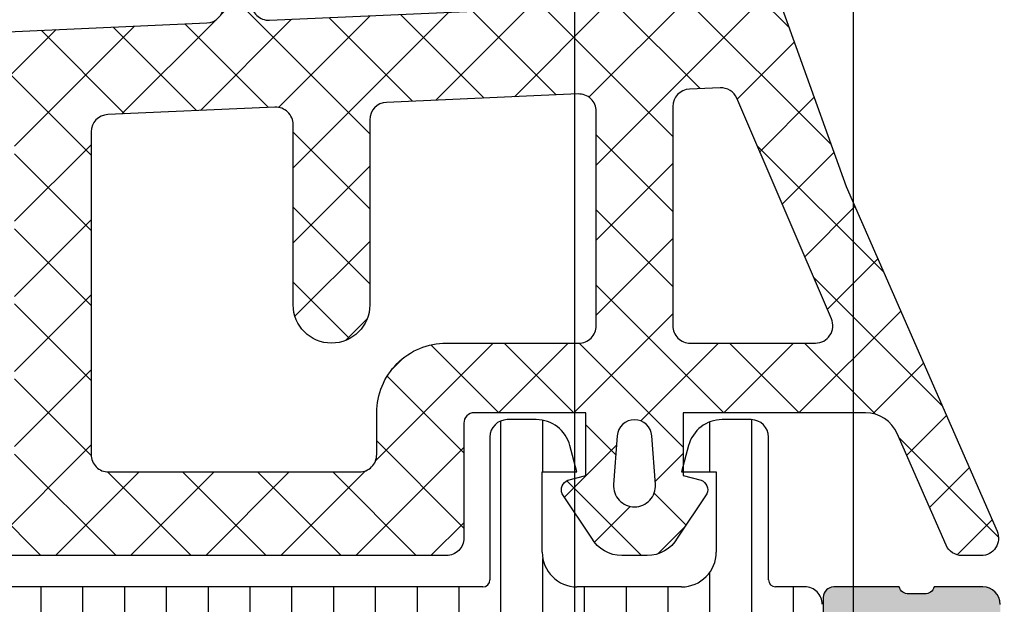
# Model space of a CAD drawing. Header units: millimetres. Extents: x 373037 to 682063, y 76092 to 274210.
# Tile 522 of 552: x 681566 to 681594, y 269867 to 269884. Entities that reach past the tile are written whole.
import ezdxf

# ---------------------------------------------------------------- set-up
doc = ezdxf.new("R2010")
doc.units = ezdxf.units.MM
doc.header["$LTSCALE"] = 100
doc.layers.add('PUDORYS', color=253, linetype='CONTINUOUS')

msp = doc.modelspace()

# ---------------------------------------------------------------- hatches: boundary and pattern name
at = {"layer": 'PUDORYS', "true_color": 0x939598}
h = msp.add_hatch(color=252, dxfattribs=at)
edge = h.paths.add_edge_path()
edge.add_arc((681603.9562517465, 269912.6542703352), 0.5000674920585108, 0.007732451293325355, 89.99226754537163)
edge.add_line((681603.9563192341, 269913.1543378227), (681599.9563192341, 269913.1543378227))
edge.add_arc((681599.9563867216, 269912.6542703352), 0.5000674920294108, 90.0077324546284, 179.9922675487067)
edge.add_line((681599.4563192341, 269912.6543378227), (681599.4563192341, 269911.3542889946))
edge.add_arc((681599.9563561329, 269911.3543258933), 0.500036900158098, 180.0042279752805, 269.9957720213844)
edge.add_line((681599.9563192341, 269910.8542889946), (681600.4563192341, 269910.8542889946))
edge.add_line((681600.4563192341, 269910.8542889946), (681600.4563192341, 269911.8542889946))
edge.add_line((681600.4563192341, 269911.8542889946), (681601.9563192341, 269911.8542889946))
edge.add_arc((681601.9563562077, 269910.8543259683), 0.9999630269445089, -0.0021185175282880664, 90.0021185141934, ccw=False)
edge.add_line((681602.9563192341, 269910.8542889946), (681602.9563192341, 269906.8542889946))
edge.add_arc((681601.9562423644, 269906.8543658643), 1.000076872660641, 270.0044039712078, 359.9955960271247, ccw=False)
edge.add_line((681601.9563192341, 269905.8542889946), (681600.4563192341, 269905.8542889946))
edge.add_line((681600.4563192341, 269905.8542889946), (681600.4563192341, 269906.8542889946))
edge.add_line((681600.4563192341, 269906.8542889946), (681599.9563192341, 269906.8542889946))
edge.add_arc((681599.9562617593, 269906.3543464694), 0.4999425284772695, 89.99341311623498, 180.0065868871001)
edge.add_line((681599.4563192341, 269906.3542889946), (681599.4563192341, 269903.5543012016))
edge.add_arc((681599.9563192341, 269903.5543012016), 0.5, 180, 270)
edge.add_line((681599.9563192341, 269903.0543012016), (681600.156319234, 269903.0543012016))
edge.add_arc((681600.156319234, 269903.5543012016), 0.5, 270, 360)
edge.add_line((681600.656319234, 269903.5543012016), (681600.656319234, 269904.0543012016))
edge.add_arc((681601.1563543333, 269904.0542661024), 0.5000351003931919, 90.00402178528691, 179.995978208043, ccw=False)
edge.add_line((681601.156319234, 269904.5543012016), (681601.9563222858, 269904.5543012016))
edge.add_arc((681601.9563057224, 269904.0542846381), 0.5000165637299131, 0.0018979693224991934, 89.99810203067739, ccw=False)
edge.add_line((681602.4563222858, 269904.0543012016), (681602.4563222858, 269872.7543073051))
edge.add_line((681602.4563222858, 269872.7543073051), (681602.0239256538, 269866.7158496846))
edge.add_arc((681601.0247059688, 269866.7543057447), 0.9999594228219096, 270.00000000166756, 357.79599713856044, ccw=False)
edge.add_line((681601.0247059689, 269865.7543463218), (681594.3562537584, 269865.7543463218))
edge.add_arc((681594.3562537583, 269866.2543463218), 0.5, 180, 270, ccw=False)
edge.add_line((681593.8562537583, 269866.2543463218), (681593.8562537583, 269867.1543463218))
edge.add_arc((681593.3562537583, 269867.1543463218), 0.5, 0, 90)
edge.add_line((681593.3562537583, 269867.6543463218), (681591.9562522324, 269867.6543463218))
edge.add_arc((681591.6887316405, 269867.7331827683), 0.2788950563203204, 268.8354106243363, 343.58012358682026, ccw=False)
edge.add_line((681591.6830632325, 269867.4543453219), (681591.2294692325, 269867.4543453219))
edge.add_arc((681591.223808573, 269867.7332134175), 0.2789255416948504, 196.4245945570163, 271.16287008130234, ccw=False)
edge.add_line((681590.9562652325, 269867.6543463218), (681589.0762542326, 269867.6543463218))
edge.add_arc((681589.0762542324, 269867.3543463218), 0.3000000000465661, 89.99999999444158, 179.9999999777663)
edge.add_line((681588.7762542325, 269867.3543463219), (681588.7762542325, 269866.3743720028))
edge.add_arc((681589.0762542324, 269866.3743720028), 0.2999999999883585, 180, 270.0000000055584)
edge.add_line((681589.0762542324, 269866.0743720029), (681591.8362522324, 269866.0743720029))
edge.add_arc((681591.8362522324, 269865.9543720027), 0.1200000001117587, 0, 89.999999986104, ccw=False)
edge.add_line((681591.9562522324, 269865.9543720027), (681591.9562522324, 269861.6543463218))
edge.add_arc((681591.4562522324, 269861.6543463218), 0.5, 270.0000000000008, 360, ccw=False)
edge.add_line((681591.4562522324, 269861.1543463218), (681590.7562522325, 269861.1543463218))
edge.add_line((681590.7562522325, 269861.1543463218), (681588.3634319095, 269862.5358417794))
edge.add_arc((681588.2943720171, 269862.4162265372), 0.1381197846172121, 59.99999999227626, 180)
edge.add_line((681588.1562522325, 269862.4162265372), (681588.1562522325, 269858.6543463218))
edge.add_arc((681586.1562522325, 269858.6543463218), 2, 270.0000000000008, 360, ccw=False)
edge.add_line((681586.1562522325, 269856.6543463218), (681585.5882568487, 269856.6543463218))
edge.add_arc((681585.5882568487, 269856.1543463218), 0.5, 89.9999999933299, 124.4790717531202)
edge.add_arc((681588.1357301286, 269852.4448477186), 4.999999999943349, 124.4790717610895, 174.6507719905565)
edge.add_arc((681583.2943788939, 269852.8924661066), 0.1381197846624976, 172.2975625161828, 299.9999999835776)
edge.add_line((681583.3634387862, 269852.7728508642), (681585.7562591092, 269854.1543463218))
edge.add_line((681585.7562591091, 269854.1543463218), (681586.4562591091, 269854.1543463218))
edge.add_arc((681586.4562591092, 269853.6543463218), 0.5, 0, 90, ccw=False)
edge.add_line((681586.9562591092, 269853.6543463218), (681586.9562591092, 269849.3543206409))
edge.add_arc((681586.8362591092, 269849.3543206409), 0.1199999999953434, 270.0000000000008, 360, ccw=False)
edge.add_line((681586.8362591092, 269849.2343206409), (681584.0762611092, 269849.2343206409))
edge.add_arc((681584.0762611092, 269848.9343206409), 0.3000000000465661, 90.00000000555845, 180)
edge.add_line((681583.7762611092, 269848.9343206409), (681583.7762611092, 269847.9543463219))
edge.add_arc((681584.0762611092, 269847.9543463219), 0.3000000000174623, 180, 269.9999999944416)
edge.add_line((681584.0762611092, 269847.6543463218), (681585.9562721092, 269847.6543463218))
edge.add_arc((681586.2238154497, 269847.5754792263), 0.278925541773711, 88.83712994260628, 163.5754054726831, ccw=False)
edge.add_line((681586.2294761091, 269847.8543473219), (681586.6830701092, 269847.8543473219))
edge.add_arc((681586.6887385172, 269847.5755098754), 0.278895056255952, 16.4198763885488, 91.16458936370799, ccw=False)
edge.add_line((681586.9562591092, 269847.6543463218), (681589.9563175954, 269847.6543463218))
edge.add_line((681589.9563175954, 269847.6543463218), (681590.6564204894, 269848.3544186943))
edge.add_line((681590.6564204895, 269848.3544186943), (681590.6564204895, 269848.9544247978))
edge.add_line((681590.6564204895, 269848.9544247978), (681589.056414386, 269848.9544247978))
edge.add_arc((681589.0564238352, 269849.4544342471), 0.5000094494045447, 180.0010827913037, 269.9989172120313, ccw=False)
edge.add_line((681588.556414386, 269849.4544247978), (681588.556414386, 269849.8498528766))
edge.add_arc((681589.0564143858, 269849.8498528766), 0.4999999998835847, 165.0000000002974, 180, ccw=False)
edge.add_line((681588.5734514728, 269849.9792623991), (681588.9576602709, 269851.4131491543))
edge.add_arc((681589.9235860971, 269851.1543301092), 0.9999999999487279, 89.99999999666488, 165.0000000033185, ccw=False)
edge.add_line((681589.9235860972, 269852.1543301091), (681595.6564082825, 269852.1543301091))
edge.add_line((681595.6564082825, 269852.1543301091), (681595.6564082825, 269848.9544247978))
edge.add_line((681595.6564082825, 269848.9544247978), (681594.8564204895, 269848.9544247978))
edge.add_line((681594.8564204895, 269848.9544247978), (681594.8564204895, 269848.3544186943))
edge.add_line((681594.8564204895, 269848.3544186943), (681596.0688533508, 269847.6544370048))
edge.add_line((681596.0688533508, 269847.6544370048), (681597.1564082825, 269847.6544370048))
edge.add_line((681597.1564082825, 269847.6544370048), (681597.1564082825, 269862.6543463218))
edge.add_arc((681597.6564082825, 269862.6543463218), 0.5, 90, 180, ccw=False)
edge.add_line((681597.6564082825, 269863.1543463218), (681603.4563192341, 269863.1543463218))
edge.add_arc((681603.4563192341, 269864.1543463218), 1, 270, 360)
edge.add_line((681604.4563192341, 269864.1543463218), (681604.4563192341, 269912.6543378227))
edge = h.paths.add_edge_path(flags=16)
edge.add_line((681594.8564204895, 269853.7543301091), (681590.4564204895, 269853.7543301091))
edge.add_arc((681590.4564204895, 269854.2543301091), 0.5, 180, 270, ccw=False)
edge.add_line((681589.9564204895, 269854.2543301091), (681589.9564204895, 269858.6543301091))
edge.add_arc((681590.4564204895, 269858.6543301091), 0.5, 90, 180, ccw=False)
edge.add_line((681590.4564204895, 269859.1543301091), (681594.8564204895, 269859.1543301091))
edge.add_arc((681594.8564204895, 269858.6543301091), 0.5, 0, 90, ccw=False)
edge.add_line((681595.3564204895, 269858.6543301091), (681595.3564204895, 269854.2543301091))
edge.add_arc((681594.8564204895, 269854.2543301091), 0.5, 270.0000000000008, 360, ccw=False)
h = msp.add_hatch(dxfattribs=at)
h.set_pattern_fill('ANSI37', color=252, scale=0.48, angle=180, style=0)
h.set_pattern_definition([(225, (681579.4563192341, 269872.6543378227), (1.077630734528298, -1.077630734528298), []), (315, (681579.4563192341, 269872.6543378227), (1.077630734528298, 1.077630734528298), [])])
edge = h.paths.add_edge_path(flags=16)
edge.add_line((681582.8575962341, 269871.9900438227), (681582.7578522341, 269870.5971898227))
edge.add_arc((681583.3563191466, 269870.5543323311), 0.5999995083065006, 175.9039194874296, 270.0000083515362)
edge.add_arc((681583.3563193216, 269870.5543323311), 0.5999995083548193, 269.9999916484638, 364.0960805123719)
edge.add_line((681583.9547862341, 269870.5971898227), (681583.8550422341, 269871.9900438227))
edge.add_arc((681583.356319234, 269871.9543293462), 0.5000001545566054, 4.096064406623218, 175.903935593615)
edge = h.paths.add_edge_path(flags=16)
edge.add_arc((681584.9563158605, 269875.1543374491), 0.4999996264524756, 179.9999571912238, 270.0000428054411)
edge.add_line((681584.9563162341, 269874.6543378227), (681588.550001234, 269874.6543378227))
edge.add_arc((681588.5500012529, 269875.1543381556), 0.5000003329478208, 269.9999978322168, 383.2180265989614)
edge.add_line((681589.009507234, 269875.3514538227), (681586.293629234, 269881.6825558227))
edge.add_arc((681585.8341238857, 269881.485439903), 0.4999998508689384, 23.21808179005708, 92.50011063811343)
edge.add_line((681585.812313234, 269881.9849638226), (681584.934506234, 269881.9466378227))
edge.add_arc((681584.9563157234, 269881.4471142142), 0.4999994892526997, 92.49997911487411, 180.0000448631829)
edge.add_line((681584.4563162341, 269881.4471138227), (681584.4563162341, 269875.1543378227))
edge = h.paths.add_edge_path(flags=16)
edge.add_line((681559.402397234, 269880.5624998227), (681555.253727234, 269871.6656468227))
edge.add_arc((681555.706880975, 269871.4543376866), 0.4999998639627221, 154.9999920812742, 270.0000296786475)
edge.add_line((681555.7068812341, 269870.9543378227), (681565.056316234, 269870.9543378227))
edge.add_arc((681565.0563166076, 269871.4543374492), 0.4999996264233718, 269.9999571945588, 360.0000428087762)
edge.add_line((681565.556316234, 269871.4543378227), (681565.556316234, 269880.5782608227))
edge.add_arc((681565.0563161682, 269880.5782606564), 0.5000000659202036, 1.904982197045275e-05, 92.50002724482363)
edge.add_line((681565.0345062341, 269881.0777848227), (681559.8337422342, 269880.8507148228))
edge.add_arc((681559.8555519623, 269880.3511894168), 0.5000012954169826, 92.49999748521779, 154.9999080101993)
edge = h.paths.add_edge_path(flags=16)
edge.add_arc((681568.2563158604, 269871.4543374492), 0.4999996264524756, 179.9999571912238, 270.0000428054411)
edge.add_line((681568.256316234, 269870.9543378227), (681575.4563162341, 269870.9543378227))
edge.add_arc((681575.4563166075, 269871.4543374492), 0.4999996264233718, 269.9999571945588, 360.0000428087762)
edge.add_line((681575.9563162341, 269871.4543378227), (681575.9563162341, 269872.6543378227))
edge.add_arc((681577.9563147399, 269872.6543393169), 1.999998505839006, 89.99995719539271, 180.0000428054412, ccw=False)
edge.add_line((681577.9563162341, 269874.6543378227), (681581.7563162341, 269874.6543378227))
edge.add_arc((681581.7563166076, 269875.1543374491), 0.4999996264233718, 269.9999571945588, 360.0000428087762)
edge.add_line((681582.256316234, 269875.1543378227), (681582.256316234, 269881.3073988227))
edge.add_arc((681581.7563161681, 269881.3073986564), 0.5000000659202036, 1.906316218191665e-05, 92.50002724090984)
edge.add_line((681581.7345062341, 269881.8069228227), (681576.2345062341, 269881.5667878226))
edge.add_arc((681576.2563157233, 269881.0672642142), 0.4999994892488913, 92.49997910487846, 180.0000448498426)
edge.add_line((681575.756316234, 269881.0672638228), (681575.756316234, 269875.7543378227))
edge.add_arc((681574.656316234, 269875.7543378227), 1.100000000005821, 180.0000000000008, 360, ccw=False)
edge.add_line((681573.556316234, 269875.7543378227), (681573.556316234, 269880.9275488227))
edge.add_arc((681573.0563161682, 269880.9275486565), 0.5000000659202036, 1.904982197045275e-05, 92.50002724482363)
edge.add_line((681573.0345062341, 269881.4270728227), (681568.2345062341, 269881.2174998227))
edge.add_arc((681568.2563157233, 269880.7179762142), 0.4999994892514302, 92.49997911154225, 180.0000448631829)
edge.add_line((681567.756316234, 269880.7179758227), (681567.756316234, 269871.4543378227))
edge = h.paths.add_edge_path()
edge.add_line((681553.043263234, 269872.8407948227), (681557.141112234, 269881.6286608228))
edge.add_ellipse((681559.8600376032, 269880.3608033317), major_axis=(-3.000002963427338, 0), ratio=1, start_angle=272.5000588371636, end_angle=334.9999693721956, ccw=False)
edge.add_line((681559.729176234, 269883.3579508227), (681560.378126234, 269883.3862848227))
edge.add_ellipse((681560.3563167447, 269883.8858084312), major_axis=(-0.4999994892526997, 0), ratio=1, start_angle=92.4999791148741, end_angle=180.0000448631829)
edge.add_line((681560.856316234, 269883.8858088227), (681560.856316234, 269884.8543378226))
edge.add_ellipse((681560.9563161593, 269884.8543378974), major_axis=(-0.09999992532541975, 0), ratio=1, start_angle=-90.00004278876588, end_angle=4.28221164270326e-05, ccw=False)
edge.add_line((681560.9563162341, 269884.9543378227), (681561.556316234, 269884.9543378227))
edge.add_ellipse((681561.5563163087, 269884.8543378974), major_axis=(-0.09999992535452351, 0), ratio=1, start_angle=179.9999571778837, end_angle=270.0000427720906, ccw=False)
edge.add_line((681561.656316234, 269884.8543378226), (681561.656316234, 269883.9512998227))
edge.add_ellipse((681562.1563162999, 269883.9512999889), major_axis=(-0.5000000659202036, 0), ratio=1, start_angle=1.904982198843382e-05, end_angle=92.5000272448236)
edge.add_line((681562.1781262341, 269883.4517758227), (681571.0784202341, 269883.8456138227))
edge.add_ellipse((681571.0563161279, 269884.3451250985), major_axis=(-0.5000001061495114, 0), ratio=1, start_angle=92.53376922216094, end_angle=180.0000829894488)
edge.add_line((681571.556316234, 269884.3451258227), (681571.556316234, 269884.9543378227))
edge.add_ellipse((681571.6563161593, 269884.9543378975), major_axis=(-0.09999992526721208, 0), ratio=1, start_angle=-90.00004280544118, end_angle=4.28221164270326e-05, ccw=False)
edge.add_line((681571.656316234, 269885.0543378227), (681572.256316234, 269885.0543378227))
edge.add_ellipse((681572.2563163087, 269884.9543378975), major_axis=(-0.09999992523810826, 0), ratio=1, start_angle=179.9999571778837, end_angle=270.0000428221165, ccw=False)
edge.add_line((681572.356316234, 269884.9543378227), (681572.356316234, 269884.4247758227))
edge.add_ellipse((681572.8563167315, 269884.4247755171), major_axis=(-0.5000004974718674, 0), ratio=1, start_angle=-3.50180249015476e-05, end_angle=92.53369800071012)
edge.add_line((681572.8784202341, 269883.9252638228), (681584.4186452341, 269884.4359198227))
edge.add_ellipse((681584.3968357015, 269884.9354444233), major_axis=(-0.5000004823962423, 0), ratio=1, start_angle=92.49997908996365, end_angle=183.2170573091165)
edge.add_line((681584.8960482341, 269884.9635038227), (681584.607485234, 269890.0972468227))
edge.add_ellipse((681584.197067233, 269889.9816913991), major_axis=(-0.4263754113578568, 0), ratio=1, start_angle=195.7248544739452, end_angle=339.2410276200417)
edge.add_line((681583.798372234, 269890.1328148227), (681583.799612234, 269889.9002118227))
edge.add_line((681583.7996122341, 269889.9002118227), (681584.0977502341, 269888.0176328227))
edge.add_line((681584.0977502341, 269888.0176328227), (681583.6973242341, 269885.1683478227))
edge.add_ellipse((681583.4002436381, 269885.2100984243), major_axis=(-0.2999999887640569, 0), ratio=1, start_angle=55.4022536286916, end_angle=172.0002559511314, ccw=False)
edge.add_ellipse((681584.9333570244, 269887.4326695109), major_axis=(-3.000047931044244, 0), ratio=1, start_angle=-18.00842457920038, end_angle=55.4023587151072, ccw=False)
edge.add_line((681582.0802782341, 269888.3601548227), (681582.7138542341, 269890.6150458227))
edge.add_ellipse((681583.4890667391, 269890.4541162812), major_axis=(-0.791740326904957, 0), ratio=1, start_angle=276.7983462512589, end_angle=348.2723102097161, ccw=False)
edge.add_line((681583.3953442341, 269891.2402898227), (681584.4535542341, 269891.2415108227))
edge.add_ellipse((681584.3244299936, 269890.0624245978), major_axis=(-1.186135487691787, 0), ratio=1, start_angle=198.655576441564, end_angle=263.75032184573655, ccw=False)
edge.add_line((681585.4482442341, 269890.4418438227), (681586.5425772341, 269887.2005038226))
edge.add_line((681586.5425772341, 269887.2005038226), (681589.4323552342, 269879.1507088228))
edge.add_line((681589.432355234, 269879.1507088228), (681593.765164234, 269869.2528318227))
edge.add_ellipse((681593.3061552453, 269869.0545617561), major_axis=(-0.5000002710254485, 0), ratio=1, start_angle=90.06657638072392, end_angle=203.3620494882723, ccw=False)
edge.add_line((681593.3067362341, 269868.5545618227), (681592.760035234, 269868.5539268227))
edge.add_ellipse((681592.7594549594, 269869.0539269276), major_axis=(-0.5000004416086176, 0), ratio=1, start_angle=23.920824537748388, end_angle=90.06649452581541, ccw=False)
edge.add_line((681592.302401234, 269868.8511898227), (681590.900645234, 269872.0551928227))
edge.add_ellipse((681589.9845041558, 269871.6543384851), major_axis=(-0.9999993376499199, 0), ratio=1, start_angle=203.631614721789, end_angle=270.000052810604)
edge.add_line((681589.984503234, 269872.6543378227), (681584.756561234, 269872.6543378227))
edge.add_line((681584.756561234, 269872.6543378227), (681584.7565522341, 269870.8548588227))
edge.add_line((681584.7565522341, 269870.8548588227), (681585.2713532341, 269870.7169168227))
edge.add_ellipse((681585.1565879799, 269870.4397628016), major_axis=(-0.2999756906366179, 0), ratio=1, start_angle=157.4964333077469, end_angle=247.5062997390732, ccw=False)
edge.add_line((681585.4337222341, 269870.3249498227), (681584.5845552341, 269869.0548228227))
edge.add_ellipse((681583.7186910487, 269869.5545435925), major_axis=(-0.9997207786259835, 0), ratio=1, start_angle=89.99238815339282, end_angle=150.0092393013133, ccw=False)
edge.add_line((681583.718558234, 269868.5548228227), (681582.994197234, 269868.5548538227))
edge.add_ellipse((681582.9944052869, 269869.5545916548), major_axis=(-0.9997378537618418, 0), ratio=1, start_angle=29.991324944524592, end_angle=89.98807632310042, ccw=False)
edge.add_line((681582.1285312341, 269869.0548538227), (681581.2793642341, 269870.3249498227))
edge.add_ellipse((681581.5565117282, 269870.4397617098), major_axis=(-0.2999875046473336, 0), ratio=1, start_angle=-67.50139619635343, end_angle=22.502406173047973, ccw=False)
edge.add_line((681581.441718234, 269870.7169168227), (681581.956534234, 269870.8548888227))
edge.add_line((681581.9565342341, 269870.8548888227), (681581.9565422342, 269872.6543378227))
edge.add_line((681581.956542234, 269872.6543378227), (681578.7563152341, 269872.6543378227))
edge.add_ellipse((681578.7563150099, 269872.3543380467), major_axis=(-0.2999997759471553, 0), ratio=1, start_angle=-90.00004280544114, end_angle=4.279988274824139e-05)
edge.add_line((681578.4563152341, 269872.3543378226), (681578.4563152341, 269869.0543418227))
edge.add_ellipse((681577.9563156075, 269869.0543414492), major_axis=(-0.4999996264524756, 0), ratio=1, start_angle=89.99995719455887, end_angle=180.0000428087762, ccw=False)
edge.add_line((681577.9563152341, 269868.5543418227), (681551.0586932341, 269868.5543418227))
edge.add_line((681551.0586932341, 269868.5543418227), (681550.1635752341, 269870.1047338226))
edge.add_ellipse((681550.5965877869, 269870.3547339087), major_axis=(-0.4999999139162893, 0), ratio=1, start_angle=-89.99993665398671, end_angle=30.000017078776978, ccw=False)
edge.add_line((681550.5965872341, 269870.8547338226), (681550.5965872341, 269872.5521048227))
edge.add_line((681550.5965872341, 269872.5521048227), (681552.590109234, 269872.5521048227))
edge.add_ellipse((681552.5901095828, 269873.0521050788), major_axis=(-0.5000002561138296, 0), ratio=1, start_angle=89.99996004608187, end_angle=154.9998714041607)
h = msp.add_hatch(dxfattribs=at)
h.set_pattern_fill('ANSI37', color=252, scale=0.48, angle=180, style=0)
h.set_pattern_definition([(225, (681579.4563192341, 269872.6543376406), (1.077630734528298, -1.077630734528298), []), (315, (681579.4563192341, 269872.6543376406), (1.077630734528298, 1.077630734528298), [])])
edge = h.paths.add_edge_path(flags=16)
edge.add_line((681582.8575962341, 269871.9900436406), (681582.7578522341, 269870.5971896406))
edge.add_arc((681583.3563191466, 269870.554332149), 0.5999995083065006, 175.9039194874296, 270.0000083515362)
edge.add_arc((681583.3563193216, 269870.554332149), 0.5999995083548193, 269.9999916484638, 364.0960805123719)
edge.add_line((681583.9547862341, 269870.5971896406), (681583.8550422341, 269871.9900436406))
edge.add_arc((681583.356319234, 269871.9543291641), 0.5000001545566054, 4.096064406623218, 175.903935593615)
edge = h.paths.add_edge_path(flags=16)
edge.add_arc((681584.9563158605, 269875.154337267), 0.4999996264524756, 179.9999571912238, 270.0000428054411)
edge.add_line((681584.9563162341, 269874.6543376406), (681588.550001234, 269874.6543376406))
edge.add_arc((681588.5500012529, 269875.1543379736), 0.5000003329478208, 269.9999978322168, 383.2180265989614)
edge.add_line((681589.009507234, 269875.3514536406), (681586.293629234, 269881.6825556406))
edge.add_arc((681585.8341238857, 269881.4854397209), 0.4999998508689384, 23.21808179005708, 92.50011063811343)
edge.add_line((681585.812313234, 269881.9849636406), (681584.934506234, 269881.9466376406))
edge.add_arc((681584.9563157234, 269881.4471140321), 0.4999994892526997, 92.49997911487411, 180.0000448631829)
edge.add_line((681584.4563162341, 269881.4471136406), (681584.4563162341, 269875.1543376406))
edge = h.paths.add_edge_path(flags=16)
edge.add_line((681559.402397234, 269880.5624996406), (681555.253727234, 269871.6656466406))
edge.add_arc((681555.706880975, 269871.4543375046), 0.4999998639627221, 154.9999920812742, 270.0000296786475)
edge.add_line((681555.7068812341, 269870.9543376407), (681565.056316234, 269870.9543376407))
edge.add_arc((681565.0563166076, 269871.4543372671), 0.4999996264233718, 269.9999571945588, 360.0000428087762)
edge.add_line((681565.556316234, 269871.4543376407), (681565.556316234, 269880.5782606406))
edge.add_arc((681565.0563161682, 269880.5782604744), 0.5000000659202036, 1.904982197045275e-05, 92.50002724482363)
edge.add_line((681565.0345062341, 269881.0777846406), (681559.8337422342, 269880.8507146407))
edge.add_arc((681559.8555519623, 269880.3511892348), 0.5000012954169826, 92.49999748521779, 154.9999080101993)
edge = h.paths.add_edge_path(flags=16)
edge.add_arc((681568.2563158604, 269871.4543372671), 0.4999996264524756, 179.9999571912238, 270.0000428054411)
edge.add_line((681568.256316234, 269870.9543376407), (681575.4563162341, 269870.9543376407))
edge.add_arc((681575.4563166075, 269871.4543372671), 0.4999996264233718, 269.9999571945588, 360.0000428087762)
edge.add_line((681575.9563162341, 269871.4543376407), (681575.9563162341, 269872.6543376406))
edge.add_arc((681577.9563147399, 269872.6543391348), 1.999998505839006, 89.99995719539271, 180.0000428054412, ccw=False)
edge.add_line((681577.9563162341, 269874.6543376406), (681581.7563162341, 269874.6543376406))
edge.add_arc((681581.7563166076, 269875.154337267), 0.4999996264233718, 269.9999571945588, 360.0000428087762)
edge.add_line((681582.256316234, 269875.1543376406), (681582.256316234, 269881.3073986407))
edge.add_arc((681581.7563161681, 269881.3073984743), 0.5000000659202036, 1.906316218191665e-05, 92.50002724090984)
edge.add_line((681581.7345062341, 269881.8069226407), (681576.2345062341, 269881.5667876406))
edge.add_arc((681576.2563157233, 269881.0672640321), 0.4999994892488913, 92.49997910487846, 180.0000448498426)
edge.add_line((681575.756316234, 269881.0672636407), (681575.756316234, 269875.7543376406))
edge.add_arc((681574.656316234, 269875.7543376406), 1.100000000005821, 180.0000000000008, 360, ccw=False)
edge.add_line((681573.556316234, 269875.7543376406), (681573.556316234, 269880.9275486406))
edge.add_arc((681573.0563161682, 269880.9275484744), 0.5000000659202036, 1.904982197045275e-05, 92.50002724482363)
edge.add_line((681573.0345062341, 269881.4270726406), (681568.2345062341, 269881.2174996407))
edge.add_arc((681568.2563157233, 269880.7179760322), 0.4999994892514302, 92.49997911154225, 180.0000448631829)
edge.add_line((681567.756316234, 269880.7179756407), (681567.756316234, 269871.4543376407))
edge = h.paths.add_edge_path()
edge.add_line((681553.043263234, 269872.8407946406), (681557.141112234, 269881.6286606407))
edge.add_ellipse((681559.8600376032, 269880.3608031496), major_axis=(-3.000002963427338, 0), ratio=1, start_angle=272.5000588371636, end_angle=334.9999693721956, ccw=False)
edge.add_line((681559.729176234, 269883.3579506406), (681560.378126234, 269883.3862846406))
edge.add_ellipse((681560.3563167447, 269883.8858082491), major_axis=(-0.4999994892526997, 0), ratio=1, start_angle=92.4999791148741, end_angle=180.0000448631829)
edge.add_line((681560.856316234, 269883.8858086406), (681560.856316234, 269884.8543376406))
edge.add_ellipse((681560.9563161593, 269884.8543377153), major_axis=(-0.09999992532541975, 0), ratio=1, start_angle=-90.00004278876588, end_angle=4.28221164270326e-05, ccw=False)
edge.add_line((681560.9563162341, 269884.9543376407), (681561.556316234, 269884.9543376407))
edge.add_ellipse((681561.5563163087, 269884.8543377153), major_axis=(-0.09999992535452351, 0), ratio=1, start_angle=179.9999571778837, end_angle=270.0000427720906, ccw=False)
edge.add_line((681561.656316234, 269884.8543376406), (681561.656316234, 269883.9512996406))
edge.add_ellipse((681562.1563162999, 269883.9512998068), major_axis=(-0.5000000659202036, 0), ratio=1, start_angle=1.904982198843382e-05, end_angle=92.5000272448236)
edge.add_line((681562.1781262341, 269883.4517756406), (681571.0784202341, 269883.8456136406))
edge.add_ellipse((681571.0563161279, 269884.3451249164), major_axis=(-0.5000001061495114, 0), ratio=1, start_angle=92.53376922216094, end_angle=180.0000829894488)
edge.add_line((681571.556316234, 269884.3451256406), (681571.556316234, 269884.9543376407))
edge.add_ellipse((681571.6563161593, 269884.9543377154), major_axis=(-0.09999992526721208, 0), ratio=1, start_angle=-90.00004280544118, end_angle=4.28221164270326e-05, ccw=False)
edge.add_line((681571.656316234, 269885.0543376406), (681572.256316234, 269885.0543376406))
edge.add_ellipse((681572.2563163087, 269884.9543377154), major_axis=(-0.09999992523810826, 0), ratio=1, start_angle=179.9999571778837, end_angle=270.0000428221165, ccw=False)
edge.add_line((681572.356316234, 269884.9543376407), (681572.356316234, 269884.4247756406))
edge.add_ellipse((681572.8563167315, 269884.424775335), major_axis=(-0.5000004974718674, 0), ratio=1, start_angle=-3.50180249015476e-05, end_angle=92.53369800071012)
edge.add_line((681572.8784202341, 269883.9252636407), (681584.4186452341, 269884.4359196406))
edge.add_ellipse((681584.3968357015, 269884.9354442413), major_axis=(-0.5000004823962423, 0), ratio=1, start_angle=92.49997908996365, end_angle=183.2170573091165)
edge.add_line((681584.8960482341, 269884.9635036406), (681584.607485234, 269890.0972466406))
edge.add_ellipse((681584.197067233, 269889.981691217), major_axis=(-0.4263754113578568, 0), ratio=1, start_angle=195.7248544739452, end_angle=339.2410276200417)
edge.add_line((681583.798372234, 269890.1328146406), (681583.799612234, 269889.9002116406))
edge.add_line((681583.7996122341, 269889.9002116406), (681584.0977502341, 269888.0176326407))
edge.add_line((681584.0977502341, 269888.0176326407), (681583.6973242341, 269885.1683476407))
edge.add_ellipse((681583.4002436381, 269885.2100982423), major_axis=(-0.2999999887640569, 0), ratio=1, start_angle=55.4022536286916, end_angle=172.0002559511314, ccw=False)
edge.add_ellipse((681584.9333570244, 269887.4326693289), major_axis=(-3.000047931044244, 0), ratio=1, start_angle=-18.00842457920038, end_angle=55.4023587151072, ccw=False)
edge.add_line((681582.0802782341, 269888.3601546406), (681582.7138542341, 269890.6150456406))
edge.add_ellipse((681583.4890667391, 269890.4541160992), major_axis=(-0.791740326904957, 0), ratio=1, start_angle=276.7983462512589, end_angle=348.2723102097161, ccw=False)
edge.add_line((681583.3953442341, 269891.2402896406), (681584.4535542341, 269891.2415106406))
edge.add_ellipse((681584.3244299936, 269890.0624244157), major_axis=(-1.186135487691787, 0), ratio=1, start_angle=198.655576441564, end_angle=263.75032184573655, ccw=False)
edge.add_line((681585.4482442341, 269890.4418436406), (681586.5425772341, 269887.2005036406))
edge.add_line((681586.5425772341, 269887.2005036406), (681589.4323552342, 269879.1507086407))
edge.add_line((681589.432355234, 269879.1507086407), (681593.765164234, 269869.2528316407))
edge.add_ellipse((681593.3061552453, 269869.054561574), major_axis=(-0.5000002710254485, 0), ratio=1, start_angle=90.06657638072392, end_angle=203.3620494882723, ccw=False)
edge.add_line((681593.3067362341, 269868.5545616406), (681592.760035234, 269868.5539266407))
edge.add_ellipse((681592.7594549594, 269869.0539267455), major_axis=(-0.5000004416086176, 0), ratio=1, start_angle=23.920824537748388, end_angle=90.06649452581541, ccw=False)
edge.add_line((681592.302401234, 269868.8511896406), (681590.900645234, 269872.0551926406))
edge.add_ellipse((681589.9845041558, 269871.654338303), major_axis=(-0.9999993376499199, 0), ratio=1, start_angle=203.631614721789, end_angle=270.000052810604)
edge.add_line((681589.984503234, 269872.6543376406), (681584.756561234, 269872.6543376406))
edge.add_line((681584.756561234, 269872.6543376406), (681584.7565522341, 269870.8548586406))
edge.add_line((681584.7565522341, 269870.8548586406), (681585.2713532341, 269870.7169166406))
edge.add_ellipse((681585.1565879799, 269870.4397626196), major_axis=(-0.2999756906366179, 0), ratio=1, start_angle=157.4964333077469, end_angle=247.5062997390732, ccw=False)
edge.add_line((681585.4337222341, 269870.3249496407), (681584.5845552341, 269869.0548226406))
edge.add_ellipse((681583.7186910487, 269869.5545434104), major_axis=(-0.9997207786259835, 0), ratio=1, start_angle=89.99238815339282, end_angle=150.0092393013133, ccw=False)
edge.add_line((681583.718558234, 269868.5548226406), (681582.994197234, 269868.5548536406))
edge.add_ellipse((681582.9944052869, 269869.5545914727), major_axis=(-0.9997378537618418, 0), ratio=1, start_angle=29.991324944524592, end_angle=89.98807632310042, ccw=False)
edge.add_line((681582.1285312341, 269869.0548536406), (681581.2793642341, 269870.3249496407))
edge.add_ellipse((681581.5565117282, 269870.4397615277), major_axis=(-0.2999875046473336, 0), ratio=1, start_angle=-67.50139619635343, end_angle=22.502406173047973, ccw=False)
edge.add_line((681581.441718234, 269870.7169166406), (681581.956534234, 269870.8548886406))
edge.add_line((681581.9565342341, 269870.8548886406), (681581.9565422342, 269872.6543376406))
edge.add_line((681581.956542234, 269872.6543376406), (681578.7563152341, 269872.6543376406))
edge.add_ellipse((681578.7563150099, 269872.3543378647), major_axis=(-0.2999997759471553, 0), ratio=1, start_angle=-90.00004280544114, end_angle=4.279988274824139e-05)
edge.add_line((681578.4563152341, 269872.3543376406), (681578.4563152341, 269869.0543416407))
edge.add_ellipse((681577.9563156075, 269869.0543412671), major_axis=(-0.4999996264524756, 0), ratio=1, start_angle=89.99995719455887, end_angle=180.0000428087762, ccw=False)
edge.add_line((681577.9563152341, 269868.5543416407), (681551.0586932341, 269868.5543416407))
edge.add_line((681551.0586932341, 269868.5543416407), (681550.1635752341, 269870.1047336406))
edge.add_ellipse((681550.5965877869, 269870.3547337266), major_axis=(-0.4999999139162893, 0), ratio=1, start_angle=-89.99993665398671, end_angle=30.000017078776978, ccw=False)
edge.add_line((681550.5965872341, 269870.8547336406), (681550.5965872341, 269872.5521046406))
edge.add_line((681550.5965872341, 269872.5521046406), (681552.590109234, 269872.5521046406))
edge.add_ellipse((681552.5901095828, 269873.0521048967), major_axis=(-0.5000002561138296, 0), ratio=1, start_angle=89.99996004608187, end_angle=154.9998714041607)
h = msp.add_hatch(dxfattribs=at)
h.set_pattern_fill('LINIE', color=252, scale=1.2, angle=90, style=0)
h.set_pattern_definition([(90, (679979.9212210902, 248347.5297934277), (-1.2, 7.347638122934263e-17), [])])
edge = h.paths.add_edge_path()
edge.add_arc((681589.0462359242, 269866.3451481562), 0.2999999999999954, 180.0020752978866, 270.002075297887, ccw=False)
edge.add_line((681588.7462359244, 269866.34513729), (681588.746207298, 269867.1554686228))
edge.add_arc((681588.2462099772, 269867.1554531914), 0.4999973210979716, 0.001768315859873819, 90.0023822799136)
edge.add_line((681588.246189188, 269867.655450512), (681587.4051169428, 269867.6567710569))
edge.add_arc((681587.4051169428, 269867.856771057), 0.1999999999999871, 180.0000000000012, 270.0000000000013, ccw=False)
edge.add_line((681587.2051169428, 269867.856771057), (681587.2051169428, 269871.956771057))
edge.add_arc((681586.7051169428, 269871.956771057), 0.5000000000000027, 0, 89.99999999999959)
edge.add_line((681586.7051169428, 269872.456771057), (681585.8743677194, 269872.456771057))
edge.add_arc((681585.8743677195, 269871.456771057), 0.9999999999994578, 90.00000000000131, 164.9999999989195)
edge.add_line((681584.9084418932, 269871.7155901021), (681584.7051169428, 269870.956771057))
edge.add_line((681584.7051169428, 269870.956771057), (681585.7051169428, 269870.956771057))
edge.add_line((681585.7051169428, 269870.956771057), (681585.7051169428, 269868.6567710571))
edge.add_arc((681584.7009904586, 269868.6584803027), 1.004127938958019, 270.23408772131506, 359.9024699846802, ccw=False)
edge.add_line((681584.7050929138, 269867.6543607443), (681581.7052145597, 269867.6543607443))
edge.add_arc((681581.7092429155, 269868.6584800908), 1.004127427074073, 180.0975179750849, 269.77014032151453, ccw=False)
edge.add_line((681580.7051169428, 269868.6567710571), (681580.7051169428, 269870.9567710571))
edge.add_line((681580.7051169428, 269870.956771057), (681581.7051169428, 269870.956771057))
edge.add_line((681581.7051169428, 269870.956771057), (681581.5017919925, 269871.7155901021))
edge.add_arc((681580.5358661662, 269871.456771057), 1.000000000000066, 15.00000000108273, 89.99999999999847)
edge.add_line((681580.5358661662, 269872.456771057), (681579.7051169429, 269872.456771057))
edge.add_arc((681579.7051169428, 269871.956771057), 0.4999999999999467, 89.99999999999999, 180)
edge.add_line((681579.2051169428, 269871.956771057), (681579.2051169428, 269867.856771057))
edge.add_arc((681579.000943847, 269867.8584996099), 0.2041804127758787, 271.15586894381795, 359.5149389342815, ccw=False)
edge.add_line((681579.0050626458, 269867.6543607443), (681553.1636958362, 269867.6543378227))
edge.add_arc((681553.1637112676, 269867.1543405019), 0.4999973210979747, 90.00176831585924, 180.002382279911)
edge.add_line((681552.6637139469, 269867.1543197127), (681552.6637425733, 269866.3439883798))
edge.add_arc((681552.3637425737, 269866.3439775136), 0.299999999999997, -89.9979247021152, 0.0020752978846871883, ccw=False)
edge.add_line((681552.3637534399, 269866.0439775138), (681549.9637550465, 269866.0442225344))
edge.add_arc((681549.963770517, 269865.5442265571), 0.499995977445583, 90.00177281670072, 180.0023777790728)
edge.add_line((681549.46377454, 269865.5442058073), (681549.4639011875, 269862.0676643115))
edge.add_arc((681550.4537141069, 269862.2100108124), 0.99999607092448, 188.1836833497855, 302.7290913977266)
edge.add_line((681550.9943795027, 269861.3687777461), (681553.2779885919, 269862.6873301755))
edge.add_arc((681553.5280042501, 269862.2543265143), 0.5000000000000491, 90.00213520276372, 120.00207189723, ccw=False)
edge.add_line((681553.527985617, 269862.754326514), (681587.8822543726, 269862.7554128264))
edge.add_arc((681587.8822719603, 269862.2554128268), 0.5000000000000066, 60.00207869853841, 90.00201539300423, ccw=False)
edge.add_line((681588.1322562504, 269862.6884345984), (681590.4159608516, 269861.3700476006))
edge.add_arc((681590.9565653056, 269862.2113198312), 0.9999960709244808, 237.2750591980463, 351.8204672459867)
edge.add_line((681591.9463885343, 269862.0690450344), (681591.9462618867, 269865.5455865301))
edge.add_arc((681591.4462659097, 269865.5455710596), 0.4999959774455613, 0.001772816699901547, 90.00237777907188)
edge.add_line((681591.4462451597, 269866.0455670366), (681589.0462467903, 269866.0451481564))
edge = h.paths.add_edge_path(flags=16)
edge.add_line((681564.8551231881, 269865.8548725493), (681564.8551231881, 269864.554878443))
edge.add_arc((681564.3551268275, 269864.5548748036), 0.4999963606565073, -90.00041704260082, 0.00041704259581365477, ccw=False)
edge.add_line((681564.3551231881, 269864.054878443), (681555.5051292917, 269864.054878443))
edge.add_arc((681555.5051256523, 269864.5548748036), 0.4999963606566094, 179.9995829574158, 270.00041704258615, ccw=False)
edge.add_line((681555.0051292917, 269864.554878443), (681555.0051292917, 269865.8548725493))
edge.add_arc((681555.5051292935, 269865.8548891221), 0.5000000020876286, 90.00000020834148, 180.0018991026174, ccw=False)
edge.add_line((681555.5051292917, 269866.3548891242), (681564.3551231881, 269866.3548891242))
edge.add_arc((681564.3551231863, 269865.854889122), 0.5000000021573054, -0.0018990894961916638, 89.99999978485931, ccw=False)
edge = h.paths.add_edge_path(flags=16)
edge.add_arc((681575.055129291, 269865.8548891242), 0.4999999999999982, -2.2737367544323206e-13, 90.000000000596, ccw=False)
edge.add_line((681575.555129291, 269865.8548891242), (681575.555129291, 269864.554878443))
edge.add_arc((681575.055129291, 269864.554878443), 0.4999999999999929, 269.9999999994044, 360, ccw=False)
edge.add_line((681575.055129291, 269864.054878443), (681566.3551231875, 269864.054878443))
edge.add_arc((681566.3551231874, 269864.554878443), 0.5000000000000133, 180.0000000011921, 269.99999999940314, ccw=False)
edge.add_line((681565.8551231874, 269864.554878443), (681565.8551231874, 269865.8548891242))
edge.add_arc((681566.3551231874, 269865.8548891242), 0.5000000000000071, 90.0000000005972, 180.0000000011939, ccw=False)
edge.add_line((681566.3551231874, 269866.3548891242), (681575.0551292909, 269866.3548891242))
edge = h.paths.add_edge_path(flags=16)
edge.add_arc((681577.0551256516, 269864.5548748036), 0.4999963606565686, 179.9995829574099, 270.0004170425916, ccw=False)
edge.add_line((681576.555129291, 269864.554878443), (681576.555129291, 269865.8548725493))
edge.add_arc((681577.0551292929, 269865.8548891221), 0.5000000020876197, 90.00000020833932, 180.0018991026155, ccw=False)
edge.add_line((681577.055129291, 269866.3548891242), (681585.9051384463, 269866.3548891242))
edge.add_arc((681585.9051384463, 269865.854904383), 0.4999847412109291, -6.252776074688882e-13, 90.00000000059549, ccw=False)
edge.add_line((681586.4051231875, 269865.854904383), (681586.4051231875, 269864.5548937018))
edge.add_arc((681585.9051079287, 269864.5548937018), 0.5000152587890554, 269.99999999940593, 360, ccw=False)
edge.add_line((681585.9051079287, 269864.054878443), (681577.055129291, 269864.054878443))

# ---------------------------------------------------------------- linework, layer by layer
at = {"layer": 'PUDORYS', "color": 252, "true_color": 0x939598}
for p, q in [((681580.5358661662, 269872.456771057), (681579.7051169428, 269872.456771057)), ((681586.7051169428, 269872.456771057), (681585.8743677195, 269872.456771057)), ((681579.2051169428, 269871.956771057), (681579.2051169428, 269867.856771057)), ((681587.2051169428, 269867.856771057), (681587.2051169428, 269871.956771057)), ((681581.7051169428, 269870.956771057), (681581.5017919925, 269871.7155901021)), ((681584.9084418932, 269871.7155901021), (681584.7051169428, 269870.956771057)), ((681580.7051169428, 269868.6567710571), (681580.7051169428, 269870.956771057)), ((681580.7051169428, 269870.956771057), (681581.7051169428, 269870.956771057)), ((681584.7051169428, 269870.956771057), (681585.7051169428, 269870.956771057)), ((681585.7051169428, 269870.956771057), (681585.7051169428, 269868.6567710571)), ((681579.0050626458, 269867.6543607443), (681553.1636958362, 269867.6543378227)), ((681584.7050929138, 269867.6543607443), (681581.7052145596, 269867.6543607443)), ((681588.246189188, 269867.655450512), (681587.4051169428, 269867.6567710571))]:
    msp.add_line(p, q, dxfattribs=at)
at = {"layer": 'PUDORYS', "color": 252, "ltscale": 15, "true_color": 0x939598}
for points in [[(655063.636877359, 249619.1544343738), (681589.639597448, 249619.1544343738), (681589.639597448, 273245.1544306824), (655063.636877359, 273245.1544306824)], [(681581.6396141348, 273237.1544306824), (655071.6368773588, 273237.1544306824), (655071.6368773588, 249627.1544343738), (681581.6396141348, 249627.1544343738)]]:
    msp.add_lwpolyline(points, close=True, dxfattribs=at)
at = {"layer": 'PUDORYS', "color": 252, "true_color": 0x939598, "extrusion": (0, 0, -1)}
for points in [[(-681586.5425772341, 269887.2005038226), (-681589.432355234, 269879.1507088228), (-681593.765164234, 269869.2528318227), (-681593.765164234, 269869.2528318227, 0.538982), (-681593.3067362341, 269868.5545618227), (-681592.760035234, 269868.5539268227), (-681592.760035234, 269868.5539268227, 0.296905), (-681592.302401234, 269868.8511898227), (-681590.900645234, 269872.0551928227), (-681590.900645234, 269872.0551928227, -0.297963), (-681589.984503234, 269872.6543378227), (-681584.756561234, 269872.6543378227), (-681584.7565522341, 269870.8548588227), (-681585.2713532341, 269870.7169168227), (-681585.2713532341, 269870.7169168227, 0.414264), (-681585.4337222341, 269870.3249498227), (-681584.5845552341, 269869.0548228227), (-681584.5845552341, 269869.0548228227, 0.268028), (-681583.718558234, 269868.5548228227), (-681582.994197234, 269868.5548538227), (-681582.994197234, 269868.5548538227, 0.267934), (-681582.1285312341, 269869.0548538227), (-681581.2793642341, 269870.3249498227), (-681581.2793642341, 269870.3249498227, 0.414233), (-681581.441718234, 269870.7169168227), (-681581.9565342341, 269870.8548888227), (-681581.956542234, 269872.6543378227), (-681578.7563152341, 269872.6543378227), (-681578.7563152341, 269872.6543378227, -0.414214), (-681578.4563152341, 269872.3543378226), (-681578.4563152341, 269869.0543418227), (-681578.4563152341, 269869.0543418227, 0.414214), (-681577.9563152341, 269868.5543418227), (-681551.0586932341, 269868.5543418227)], [(-681586.5425772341, 269887.2005036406), (-681589.432355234, 269879.1507086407), (-681593.765164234, 269869.2528316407), (-681593.765164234, 269869.2528316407, 0.538982), (-681593.3067362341, 269868.5545616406), (-681592.760035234, 269868.5539266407), (-681592.760035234, 269868.5539266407, 0.296905), (-681592.302401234, 269868.8511896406), (-681590.900645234, 269872.0551926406), (-681590.900645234, 269872.0551926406, -0.297963), (-681589.984503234, 269872.6543376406), (-681584.756561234, 269872.6543376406), (-681584.7565522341, 269870.8548586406), (-681585.2713532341, 269870.7169166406), (-681585.2713532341, 269870.7169166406, 0.414264), (-681585.4337222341, 269870.3249496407), (-681584.5845552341, 269869.0548226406), (-681584.5845552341, 269869.0548226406, 0.268028), (-681583.718558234, 269868.5548226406), (-681582.994197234, 269868.5548536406), (-681582.994197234, 269868.5548536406, 0.267934), (-681582.1285312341, 269869.0548536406), (-681581.2793642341, 269870.3249496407), (-681581.2793642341, 269870.3249496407, 0.414233), (-681581.441718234, 269870.7169166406), (-681581.9565342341, 269870.8548886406), (-681581.956542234, 269872.6543376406), (-681578.7563152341, 269872.6543376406), (-681578.7563152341, 269872.6543376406, -0.414214), (-681578.4563152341, 269872.3543376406), (-681578.4563152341, 269869.0543416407), (-681578.4563152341, 269869.0543416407, 0.414214), (-681577.9563152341, 269868.5543416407), (-681551.0586932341, 269868.5543416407)], [(-681561.656316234, 269883.9512998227, -0.427052), (-681562.1781262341, 269883.4517758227), (-681571.078420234, 269883.8456138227), (-681571.078420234, 269883.8456138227, -0.40132), (-681571.556316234, 269884.3451258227)], [(-681561.656316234, 269883.9512996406, -0.427052), (-681562.1781262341, 269883.4517756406), (-681571.078420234, 269883.8456136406), (-681571.078420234, 269883.8456136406, -0.40132), (-681571.556316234, 269884.3451256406)], [(-681572.356316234, 269884.4247758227, -0.427226), (-681572.8784202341, 269883.9252638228), (-681584.4186452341, 269884.4359198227)], [(-681572.356316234, 269884.4247756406, -0.427226), (-681572.8784202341, 269883.9252636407), (-681584.4186452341, 269884.4359196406)]]:
    msp.add_lwpolyline(points, format="xyb", dxfattribs=at)
at = {"layer": 'PUDORYS', "color": 252, "true_color": 0x939598}
for points in [[(681584.4563162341, 269875.1543378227, 0.414214), (681584.9563162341, 269874.6543378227), (681588.550001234, 269874.6543378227), (681588.550001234, 269874.6543378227, 0.538546), (681589.009507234, 269875.3514538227), (681586.2936292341, 269881.6825558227), (681586.2936292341, 269881.6825558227, 0.311858), (681585.812313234, 269881.9849638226), (681584.934506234, 269881.9466378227), (681584.934506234, 269881.9466378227, 0.401491), (681584.4563162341, 269881.4471138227), (681584.4563162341, 269875.1543378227)], [(681584.4563162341, 269875.1543376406, 0.414214), (681584.9563162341, 269874.6543376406), (681588.550001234, 269874.6543376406), (681588.550001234, 269874.6543376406, 0.538546), (681589.009507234, 269875.3514536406), (681586.2936292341, 269881.6825556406), (681586.2936292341, 269881.6825556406, 0.311858), (681585.812313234, 269881.9849636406), (681584.934506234, 269881.9466376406), (681584.934506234, 269881.9466376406, 0.401491), (681584.4563162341, 269881.4471136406), (681584.4563162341, 269875.1543376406)], [(681567.756316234, 269871.4543378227, 0.414214), (681568.256316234, 269870.9543378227), (681575.4563162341, 269870.9543378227), (681575.4563162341, 269870.9543378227, 0.414214), (681575.9563162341, 269871.4543378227), (681575.9563162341, 269872.6543378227), (681575.9563162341, 269872.6543378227, -0.414214), (681577.9563162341, 269874.6543378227), (681581.756316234, 269874.6543378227), (681581.756316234, 269874.6543378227, 0.414214), (681582.256316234, 269875.1543378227), (681582.256316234, 269881.3073988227), (681582.256316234, 269881.3073988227, 0.427052), (681581.7345062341, 269881.8069228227), (681576.2345062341, 269881.5667878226), (681576.2345062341, 269881.5667878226, 0.401491), (681575.756316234, 269881.0672638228), (681575.756316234, 269875.7543378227), (681575.756316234, 269875.7543378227, -1), (681573.556316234, 269875.7543378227), (681573.556316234, 269880.9275488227), (681573.556316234, 269880.9275488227, 0.427052), (681573.0345062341, 269881.4270728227), (681568.2345062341, 269881.2174998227), (681568.2345062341, 269881.2174998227, 0.401491), (681567.756316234, 269880.7179758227), (681567.756316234, 269871.4543378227)], [(681567.756316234, 269871.4543376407, 0.414214), (681568.256316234, 269870.9543376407), (681575.4563162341, 269870.9543376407), (681575.4563162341, 269870.9543376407, 0.414214), (681575.9563162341, 269871.4543376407), (681575.9563162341, 269872.6543376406), (681575.9563162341, 269872.6543376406, -0.414214), (681577.9563162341, 269874.6543376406), (681581.756316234, 269874.6543376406), (681581.756316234, 269874.6543376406, 0.414214), (681582.256316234, 269875.1543376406), (681582.256316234, 269881.3073986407), (681582.256316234, 269881.3073986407, 0.427052), (681581.7345062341, 269881.8069226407), (681576.2345062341, 269881.5667876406), (681576.2345062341, 269881.5667876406, 0.401491), (681575.756316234, 269881.0672636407), (681575.756316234, 269875.7543376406), (681575.756316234, 269875.7543376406, -1), (681573.556316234, 269875.7543376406), (681573.556316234, 269880.9275486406), (681573.556316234, 269880.9275486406, 0.427052), (681573.0345062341, 269881.4270726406), (681568.2345062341, 269881.2174996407), (681568.2345062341, 269881.2174996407, 0.401491), (681567.756316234, 269880.7179756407), (681567.756316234, 269871.4543376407)], [(681582.8575962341, 269871.9900438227), (681582.7578522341, 269870.5971898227), (681582.7578522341, 269870.5971898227, 0.435311), (681583.356319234, 269869.9543328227, 0.435311), (681583.9547862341, 269870.5971898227), (681583.8550422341, 269871.9900438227), (681583.8550422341, 269871.9900438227, 0.930949), (681582.8575962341, 269871.9900438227)], [(681582.8575962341, 269871.9900436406), (681582.7578522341, 269870.5971896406), (681582.7578522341, 269870.5971896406, 0.435311), (681583.356319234, 269869.9543326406, 0.435311), (681583.9547862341, 269870.5971896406), (681583.8550422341, 269871.9900436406), (681583.8550422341, 269871.9900436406, 0.930949), (681582.8575962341, 269871.9900436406)]]:
    msp.add_lwpolyline(points, format="xyb", close=True, dxfattribs=at)
msp.add_lwpolyline([(681593.8562537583, 269867.1543463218, 0.4142135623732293), (681593.3562537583, 269867.6543463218), (681591.9562522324, 269867.6543463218, -0.3382124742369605), (681591.6830632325, 269867.4543453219), (681591.2294692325, 269867.4543453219, -0.33818117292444), (681590.9562652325, 269867.6543463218), (681589.0762542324, 269867.6543463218, 0.414213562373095), (681588.7762542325, 269867.3543463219), (681588.7762542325, 269866.3743720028, 0.414213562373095)], format="xyb", dxfattribs=at)
for centre, radius, start, end in [((681579.7051169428, 269871.956771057), 0.4999999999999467, 90, 180), ((681580.5358661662, 269871.456771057), 1.000000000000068, 15.00000000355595, 90), ((681585.8743677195, 269871.456771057), 0.9999999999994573, 90, 164.999999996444), ((681586.7051169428, 269871.956771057), 0.500000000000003, 0, 90), ((681581.7092429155, 269868.6584800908), 1.004127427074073, 180.0975179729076, 269.770140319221), ((681584.7009904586, 269868.6584803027), 1.004127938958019, 270.2340877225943, 359.9024699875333), ((681579.000943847, 269867.8584996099), 0.2041804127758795, 271.1558689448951, 359.5149389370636), ((681587.4051169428, 269867.856771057), 0.1999999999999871, 180, 270), ((681588.2462099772, 269867.1554531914), 0.4999973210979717, 0.001768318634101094, 90.0023822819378)]:
    msp.add_arc(centre, radius, start, end, dxfattribs=at)

doc.saveas('drawing.dxf')
